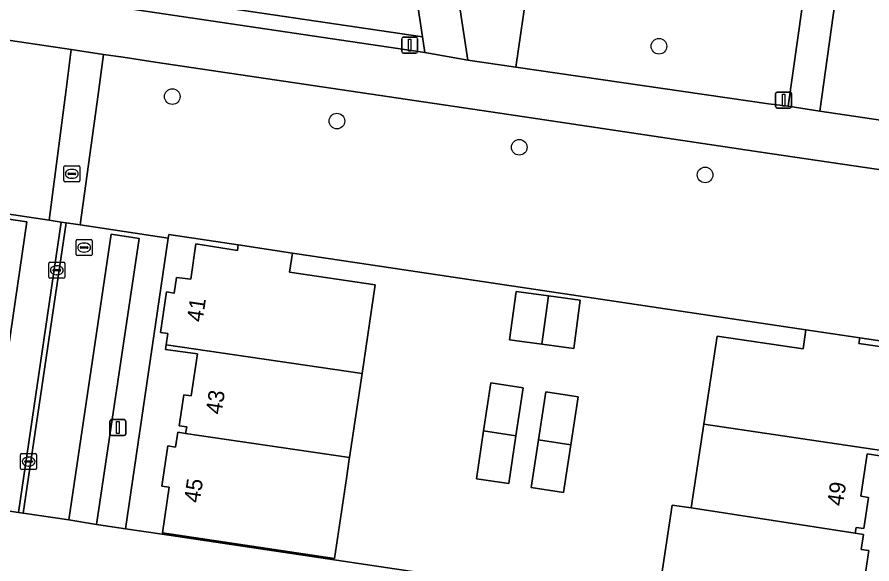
# Model space of a CAD drawing. Extents: x 164148 to 165261, y 382513 to 383432.
# Drawn here: x 164346.3 to 164399.6, y 383019.7 to 383053.9 of the extents above; entities that cross this region are included whole.
import ezdxf

# ---------------------------------------------------------------- set-up
doc = ezdxf.new("R2010")
doc.units = 0
for name, color, linetype in [('IMGEO_Boom', 7, 'Continuous'), ('IMGEO_Erf', 7, 'Continuous'), ('IMGEO_Fietspad_gesloten', 7, 'Continuous'), ('IMGEO_Groenvoorziening', 7, 'Continuous'), ('IMGEO_Kolk', 7, 'Continuous'), ('IMGEO_Lichtmast', 7, 'Continuous'), ('IMGEO_Muur', 7, 'Continuous'), ('IMGEO_Pand', 7, 'Continuous'), ('IMGEO_Pand_nummerreeks', 7, 'Continuous'), ('IMGEO_Parkeervlak_open', 7, 'Continuous'), ('IMGEO_Rioolput', 7, 'Continuous'), ('IMGEO_Verkeerseiland_open', 7, 'Continuous'), ('IMGEO_Voetpad_gesloten', 7, 'Continuous'), ('IMGEO_Voetpad_open', 7, 'Continuous')]:
    doc.layers.add(name, color=color, linetype=linetype)

msp = doc.modelspace()

# ---------------------------------------------------------------- linework, layer by layer
at = {"layer": 'IMGEO_Boom'}
for centre in [(164386.339, 383052.063), (164355.962, 383048.921), (164366.239, 383047.39), (164377.62, 383045.751), (164389.218, 383044.025)]:
    msp.add_circle(centre, 0.489, dxfattribs=at)
at = {"layer": 'IMGEO_Erf'}
for points in [[(164386.216, 383017.059), (164387.166, 383023.406), (164388.359, 383023.227), (164389.14, 383028.457), (164389.962, 383033.955), (164395.331, 383033.155), (164395.506, 383034.347), (164363.465, 383039.143), (164363.286, 383037.954), (164368.633, 383037.156), (164367.804, 383031.614), (164367.02, 383026.369), (164367.005, 383026.272), (164366.825, 383025.068), (164366.078, 383020.074), (164355.349, 383021.666), (164355.774, 383024.524), (164355.3, 383024.586), (164355.681, 383027.107), (164356.155, 383027.032), (164356.302, 383027.961), (164356.796, 383027.883), (164356.859, 383028.283), (164356.385, 383028.358), (164356.692, 383030.299), (164357.134, 383030.229), (164357.528, 383032.842), (164355.544, 383033.127), (164355.588, 383033.422), (164355.692, 383034.126), (164355.227, 383034.195), (164355.605, 383036.721), (164356.073, 383036.649), (164356.22, 383037.628), (164357.112, 383037.51), (164357.441, 383039.717), (164360.039, 383039.315), (164360.083, 383039.651), (164355.747, 383040.303), (164355.714, 383040.081), (164353.04, 383021.93), (164355.338, 383021.597), (164398.141, 383015.194)], [(164402.924, 383033.243), (164398.874, 383033.846), (164398.823, 383033.507), (164401.425, 383033.119)], [(164401.305, 383026.298), (164399.336, 383026.602), (164398.941, 383023.956), (164399.415, 383023.885), (164399.125, 383021.942), (164398.65, 383022.013), (164398.595, 383021.644), (164399.096, 383021.569), (164398.955, 383020.63), (164399.43, 383020.559), (164399.057, 383018.066)]]:
    msp.add_lwpolyline(points, dxfattribs=at)
for points in [[(164377.009, 383033.737), (164377.427, 383036.752), (164379.44, 383036.473), (164381.418, 383036.199), (164381.035, 383033.179), (164379.022, 383033.458)], [(164377.415, 383027.737), (164376.962, 383024.748), (164374.942, 383025.054), (164375.394, 383028.043), (164375.846, 383031.032), (164377.867, 383030.722)], [(164379.273, 383030.476), (164381.292, 383030.166), (164380.832, 383027.179), (164380.372, 383024.191), (164378.354, 383024.502), (164378.814, 383027.489)]]:
    msp.add_lwpolyline(points, close=True, dxfattribs=at)
at = {"layer": 'IMGEO_Fietspad_gesloten'}
for points in [[(164450.7, 383039.958), (164396.385, 383048.006), (164394.396, 383048.32), (164393.173, 383048.461), (164377.4, 383050.755), (164374.414, 383051.19), (164371.722, 383051.672), (164265.706, 383067.397)], [(164291.001, 383060.584), (164349.656, 383051.856), (164351.677, 383051.555), (164352.904, 383051.373), (164354.891, 383051.077), (164376.97, 383047.792), (164392.695, 383045.453), (164409.965, 383042.906), (164412.017, 383042.603), (164466.338, 383034.589)]]:
    msp.add_lwpolyline(points, dxfattribs=at)
msp.add_lwpolyline([(164397.822, 383058.341), (164395.869, 383058.657), (164394.396, 383048.32), (164396.385, 383048.006)], close=True, dxfattribs=at)
at = {"layer": 'IMGEO_Groenvoorziening'}
for points in [[(164384.016, 383152.889), (164372.909, 383132.94), (164364.381, 383117.193), (164365.844, 383107.485), (164374.414, 383051.19), (164377.4, 383050.755), (164378.916, 383061.2), (164399.172, 383200.803), (164390.354, 383202.053), (164390.119, 383199.218), (164386.886, 383161.611)], [(164254.571, 383078.324), (164255.594, 383087.219), (164253.324, 383078.548), (164251.222, 383070.415), (164371.573, 383052.659), (164363.352, 383107.117), (164359.03, 383106.478), (164362.538, 383089.476), (164360.08, 383065.785)]]:
    msp.add_lwpolyline(points, dxfattribs=at)
for points in [[(164371.573, 383052.659), (164251.222, 383070.415), (164250.971, 383069.441), (164265.706, 383067.397), (164371.722, 383051.672)], [(164379.681, 383061.088), (164378.916, 383061.2), (164377.4, 383050.755), (164393.173, 383048.461), (164394.396, 383048.32), (164395.869, 383058.657), (164389.565, 383059.634)], [(164349.332, 383049.355), (164349.656, 383051.856), (164291.001, 383060.584), (164290.645, 383058.127), (164290.642, 383058.11), (164289.455, 383049.901), (164295.209, 383049.046), (164295.212, 383049.069), (164295.247, 383049.303), (164300.119, 383048.586), (164303.121, 383048.144), (164316.052, 383046.228), (164321.502, 383045.42), (164333.125, 383043.698), (164334.498, 383043.494), (164337.518, 383043.057), (164342.452, 383042.342), (164342.411, 383042.068), (164348.276, 383041.192)], [(164416.017, 383055.69), (164413.688, 383056.036), (164403.328, 383057.574), (164403.383, 383057.94), (164401.814, 383058.173), (164397.879, 383058.748), (164397.822, 383058.341), (164396.385, 383048.006), (164450.7, 383039.958), (164452.315, 383050.297), (164452.362, 383050.597), (164448.44, 383051.183), (164446.886, 383051.412), (164446.845, 383051.128), (164434.025, 383053.023)], [(164409.595, 383040.265), (164409.965, 383042.906), (164392.695, 383045.453), (164376.97, 383047.792), (164354.891, 383051.077), (164352.904, 383051.373), (164351.677, 383051.555), (164351.331, 383049.057), (164350.202, 383040.904), (164355.714, 383040.081), (164355.747, 383040.303), (164360.083, 383039.651), (164363.465, 383039.143), (164395.506, 383034.347), (164398.874, 383033.846), (164402.924, 383033.243), (164402.894, 383033.038), (164404.682, 383032.766), (164406.429, 383032.5), (164408.466, 383032.199)]]:
    msp.add_lwpolyline(points, close=True, dxfattribs=at)
at = {"layer": 'IMGEO_Kolk'}
for p, q in [((164348.252, 383037.648), (164348.252, 383038.5)), ((164348.327, 383038.574), (164349.179, 383038.574)), ((164348.74, 383038.354), (164348.765, 383038.354)), ((164349.253, 383038.5), (164349.253, 383037.648)), ((164348.511, 383038.068), (164348.511, 383038.08)), ((164348.949, 383038.031), (164348.551, 383038.031)), ((164348.554, 383038.117), (164348.952, 383038.117)), ((164348.763, 383037.794), (164348.738, 383037.794)), ((164348.995, 383038.08), (164348.995, 383038.068)), ((164349.179, 383037.574), (164348.327, 383037.574)), ((164346.493, 383025.697), (164346.493, 383026.549)), ((164346.568, 383026.623), (164347.42, 383026.623)), ((164347.494, 383026.549), (164347.494, 383025.697)), ((164346.752, 383026.117), (164346.752, 383026.129)), ((164347.19, 383026.08), (164346.792, 383026.08)), ((164346.795, 383026.166), (164347.193, 383026.166)), ((164346.981, 383026.403), (164347.006, 383026.403)), ((164347.236, 383026.129), (164347.236, 383026.117)), ((164347.42, 383025.623), (164346.568, 383025.623)), ((164347.004, 383025.843), (164346.979, 383025.843))]:
    msp.add_line(p, q, dxfattribs=at)
for points in [[(164348.252, 383037.648), (164348.252, 383038.5)], [(164348.327, 383038.574), (164349.179, 383038.574)], [(164349.253, 383038.5), (164349.253, 383037.648)], [(164349.179, 383037.574), (164348.327, 383037.574)], [(164346.493, 383025.697), (164346.493, 383026.549)], [(164346.568, 383026.623), (164347.42, 383026.623)], [(164347.494, 383026.549), (164347.494, 383025.697)], [(164347.42, 383025.623), (164346.568, 383025.623)]]:
    msp.add_lwpolyline(points, dxfattribs=at)
for centre, radius, start, end in [((164348.329, 383038.498), 0.0765, 91.552, 178.448), ((164348.329, 383038.498), 0.0765, 91.552, 178.448), ((164349.177, 383038.498), 0.0765, 1.552, 88.448), ((164349.177, 383038.498), 0.0765, 1.552, 88.448), ((164348.329, 383037.65), 0.0765, 181.552, 268.448), ((164348.329, 383037.65), 0.0765, 181.552, 268.448), ((164348.551, 383038.077), 0.0403, 85.8775, 175.7526), ((164348.548, 383038.067), 0.0366, 178.938, 274.7102), ((164348.952, 383038.074), 0.043, 264.8664, 352.4533), ((164348.956, 383038.079), 0.0386, 1.7309, 96.639), ((164349.177, 383037.65), 0.0765, 271.552, 358.448), ((164349.177, 383037.65), 0.0765, 271.552, 358.448), ((164346.57, 383026.547), 0.0765, 91.552, 178.448), ((164346.57, 383026.547), 0.0765, 91.552, 178.448), ((164347.418, 383026.547), 0.0765, 1.552, 88.448), ((164347.418, 383026.547), 0.0765, 1.552, 88.448), ((164346.792, 383026.126), 0.0403, 85.8775, 175.7526), ((164346.789, 383026.116), 0.0366, 178.938, 274.7102), ((164347.193, 383026.123), 0.043, 264.8664, 352.4533), ((164347.197, 383026.128), 0.0386, 1.7309, 96.639), ((164346.57, 383025.699), 0.0765, 181.552, 268.448), ((164346.57, 383025.699), 0.0765, 181.552, 268.448), ((164347.418, 383025.699), 0.0765, 271.552, 358.448), ((164347.418, 383025.699), 0.0765, 271.552, 358.448)]:
    msp.add_arc(centre, radius, start, end, dxfattribs=at)
for centre, major_axis, ratio, start_param, end_param in [((164348.739, 383038.074), (-0.387, 0.002), 0.722429, 4.712389, 7.853982), ((164348.764, 383038.074), (-0.39, 0.002), 0.717154, 1.570796, 4.712389), ((164346.98, 383026.123), (-0.387, 0.002), 0.722429, 4.712389, 7.853982), ((164347.005, 383026.123), (-0.39, 0.002), 0.717154, 1.570796, 4.712389)]:
    msp.add_ellipse(centre, major_axis=major_axis, ratio=ratio, start_param=start_param, end_param=end_param, dxfattribs=at)
at = {"layer": 'IMGEO_Lichtmast'}
for p, q in [((164370.382, 383052.63), (164371.172, 383052.63)), ((164371.172, 383052.63), (164370.382, 383052.63)), ((164370.282, 383051.73), (164370.282, 383052.53)), ((164370.282, 383052.53), (164370.282, 383051.73)), ((164371.272, 383052.53), (164371.272, 383051.73)), ((164371.272, 383051.73), (164371.272, 383052.53)), ((164371.172, 383051.63), (164370.382, 383051.63)), ((164370.382, 383051.63), (164371.172, 383051.63)), ((164393.621, 383048.302), (164393.621, 383049.102)), ((164393.621, 383049.102), (164393.621, 383048.302)), ((164393.721, 383049.202), (164394.511, 383049.202)), ((164394.511, 383049.202), (164393.721, 383049.202)), ((164394.611, 383049.102), (164394.611, 383048.302)), ((164394.611, 383048.302), (164394.611, 383049.102)), ((164394.511, 383048.202), (164393.721, 383048.202)), ((164393.721, 383048.202), (164394.511, 383048.202)), ((164352.069, 383027.842), (164352.069, 383028.642)), ((164352.069, 383028.642), (164352.069, 383027.842)), ((164352.169, 383028.742), (164352.959, 383028.742)), ((164352.959, 383028.742), (164352.169, 383028.742)), ((164353.059, 383028.642), (164353.059, 383027.842)), ((164353.059, 383027.842), (164353.059, 383028.642)), ((164352.959, 383027.742), (164352.169, 383027.742)), ((164352.169, 383027.742), (164352.959, 383027.742))]:
    msp.add_line(p, q, dxfattribs=at)
for points in [[(164370.702, 383052.505), (164370.852, 383052.505), (164370.852, 383051.755), (164370.702, 383051.755), (164370.702, 383052.505)], [(164394.041, 383049.077), (164394.191, 383049.077), (164394.191, 383048.327), (164394.041, 383048.327), (164394.041, 383049.077)], [(164352.489, 383028.617), (164352.639, 383028.617), (164352.639, 383027.867), (164352.489, 383027.867), (164352.489, 383028.617)]]:
    msp.add_lwpolyline(points, dxfattribs=at)
for centre, start, end in [((164370.382, 383052.53), 90, 180), ((164370.382, 383052.53), 90, 180), ((164371.172, 383052.53), 0, 90), ((164371.172, 383052.53), 360, 90), ((164370.382, 383051.73), 180, 270), ((164370.382, 383051.73), 180, 270), ((164371.172, 383051.73), 270, 0), ((164371.172, 383051.73), 270, 0), ((164393.721, 383049.102), 90, 180), ((164393.721, 383049.102), 90, 180), ((164394.511, 383049.102), 0, 90), ((164394.511, 383049.102), 360, 90), ((164393.721, 383048.302), 180, 270), ((164393.721, 383048.302), 180, 270), ((164394.511, 383048.302), 270, 0), ((164394.511, 383048.302), 270, 0), ((164352.169, 383028.642), 90, 180), ((164352.169, 383028.642), 90, 180), ((164352.959, 383028.642), 0, 90), ((164352.959, 383028.642), 360, 90), ((164352.169, 383027.842), 180, 270), ((164352.169, 383027.842), 180, 270), ((164352.959, 383027.842), 270, 0), ((164352.959, 383027.842), 270, 0)]:
    msp.add_arc(centre, 0.1, start, end, dxfattribs=at)
at = {"layer": 'IMGEO_Muur'}
msp.add_lwpolyline([(164363.465, 383039.143), (164395.506, 383034.347)], dxfattribs=at)
at = {"layer": 'IMGEO_Pand'}
for points in [[(164368.633, 383037.156), (164363.286, 383037.954), (164363.465, 383039.143), (164360.083, 383039.651), (164360.039, 383039.315), (164357.441, 383039.717), (164357.112, 383037.51), (164356.22, 383037.628), (164356.073, 383036.649), (164355.605, 383036.721), (164355.227, 383034.195), (164355.692, 383034.126), (164355.588, 383033.422), (164367.804, 383031.614)], [(164379.44, 383036.473), (164377.427, 383036.752), (164377.009, 383033.737), (164379.022, 383033.458)], [(164381.418, 383036.199), (164379.44, 383036.473), (164379.022, 383033.458), (164381.035, 383033.179)], [(164401.978, 383030.773), (164401.08, 383030.917), (164401.425, 383033.119), (164398.823, 383033.507), (164398.874, 383033.846), (164395.506, 383034.347), (164395.331, 383033.155), (164389.962, 383033.955), (164389.14, 383028.457), (164401.358, 383026.648), (164401.457, 383027.305), (164401.927, 383027.234), (164402.308, 383029.721), (164401.836, 383029.789)], [(164367.804, 383031.614), (164355.588, 383033.422), (164355.544, 383033.127), (164357.528, 383032.842), (164357.134, 383030.229), (164356.692, 383030.299), (164356.385, 383028.358), (164356.859, 383028.283), (164356.796, 383027.883), (164367.02, 383026.369)], [(164375.846, 383031.032), (164375.394, 383028.043), (164377.415, 383027.737), (164377.867, 383030.722)], [(164381.292, 383030.166), (164379.273, 383030.476), (164378.814, 383027.489), (164380.832, 383027.179)], [(164399.336, 383026.602), (164401.305, 383026.298), (164401.358, 383026.648), (164389.14, 383028.457), (164388.359, 383023.227), (164398.595, 383021.644), (164398.65, 383022.013), (164399.125, 383021.942), (164399.415, 383023.885), (164398.941, 383023.956)], [(164367.02, 383026.369), (164356.796, 383027.883), (164356.302, 383027.961), (164356.155, 383027.032), (164355.681, 383027.107), (164355.3, 383024.586), (164355.774, 383024.524), (164355.349, 383021.666), (164366.078, 383020.074), (164366.825, 383025.068), (164367.005, 383026.272)], [(164377.415, 383027.737), (164375.394, 383028.043), (164374.942, 383025.054), (164376.962, 383024.748)], [(164380.832, 383027.179), (164378.814, 383027.489), (164378.354, 383024.502), (164380.372, 383024.191)], [(164398.955, 383020.63), (164399.096, 383021.569), (164398.595, 383021.644), (164388.359, 383023.227), (164387.166, 383023.406), (164386.216, 383017.059), (164398.154, 383015.282), (164398.582, 383018.137), (164399.057, 383018.066), (164399.43, 383020.559)]]:
    msp.add_lwpolyline(points, close=True, dxfattribs=at)
at = {"layer": 'IMGEO_Parkeervlak_open'}
for points in [[(164346.89, 383041.092), (164345.023, 383041.377), (164344.322, 383036.621), (164344.017, 383034.549), (164342.394, 383023.531), (164344.269, 383023.253)], [(164353.89, 383040.064), (164352.139, 383040.317), (164349.499, 383022.484), (164351.238, 383022.192)]]:
    msp.add_lwpolyline(points, close=True, dxfattribs=at)
at = {"layer": 'IMGEO_Rioolput'}
for p, q in [((164349.266, 383044.596), (164350.118, 383044.596)), ((164349.191, 383043.67), (164349.191, 383044.522)), ((164349.45, 383044.09), (164349.45, 383044.102)), ((164349.888, 383044.053), (164349.49, 383044.053)), ((164349.493, 383044.139), (164349.891, 383044.139)), ((164349.679, 383044.376), (164349.704, 383044.376)), ((164349.934, 383044.102), (164349.934, 383044.09)), ((164350.192, 383044.522), (164350.192, 383043.67)), ((164350.118, 383043.596), (164349.266, 383043.596)), ((164349.702, 383043.816), (164349.677, 383043.816)), ((164349.96, 383039.066), (164349.96, 383039.918)), ((164350.035, 383039.992), (164350.887, 383039.992)), ((164350.961, 383039.918), (164350.961, 383039.066)), ((164350.219, 383039.486), (164350.219, 383039.498)), ((164350.657, 383039.449), (164350.259, 383039.449)), ((164350.262, 383039.535), (164350.66, 383039.535)), ((164350.448, 383039.772), (164350.473, 383039.772)), ((164350.703, 383039.498), (164350.703, 383039.486)), ((164350.887, 383038.992), (164350.035, 383038.992)), ((164350.471, 383039.212), (164350.446, 383039.212))]:
    msp.add_line(p, q, dxfattribs=at)
for points in [[(164349.266, 383044.596), (164350.118, 383044.596)], [(164349.191, 383043.67), (164349.191, 383044.522)], [(164350.192, 383044.522), (164350.192, 383043.67)], [(164350.118, 383043.596), (164349.266, 383043.596)], [(164349.96, 383039.066), (164349.96, 383039.918)], [(164350.035, 383039.992), (164350.887, 383039.992)], [(164350.961, 383039.918), (164350.961, 383039.066)], [(164350.887, 383038.992), (164350.035, 383038.992)]]:
    msp.add_lwpolyline(points, dxfattribs=at)
for centre, radius, start, end in [((164349.268, 383044.52), 0.0765, 91.552, 178.448), ((164349.268, 383044.52), 0.0765, 91.552, 178.448), ((164350.116, 383044.52), 0.0765, 1.552, 88.448), ((164350.116, 383044.52), 0.0765, 1.552, 88.448), ((164349.49, 383044.099), 0.0403, 85.8775, 175.7526), ((164349.487, 383044.089), 0.0366, 178.938, 274.7102), ((164349.891, 383044.096), 0.043, 264.8664, 352.4533), ((164349.895, 383044.101), 0.0386, 1.7309, 96.639), ((164349.268, 383043.672), 0.0765, 181.552, 268.448), ((164349.268, 383043.672), 0.0765, 181.552, 268.448), ((164350.116, 383043.672), 0.0765, 271.552, 358.448), ((164350.116, 383043.672), 0.0765, 271.552, 358.448), ((164350.037, 383039.916), 0.0765, 91.552, 178.448), ((164350.037, 383039.916), 0.0765, 91.552, 178.448), ((164350.885, 383039.916), 0.0765, 1.552, 88.448), ((164350.885, 383039.916), 0.0765, 1.552, 88.448), ((164350.259, 383039.495), 0.0403, 85.8775, 175.7526), ((164350.256, 383039.485), 0.0366, 178.938, 274.7102), ((164350.66, 383039.492), 0.043, 264.8664, 352.4533), ((164350.664, 383039.497), 0.0386, 1.7309, 96.639), ((164350.037, 383039.068), 0.0765, 181.552, 268.448), ((164350.037, 383039.068), 0.0765, 181.552, 268.448), ((164350.885, 383039.068), 0.0765, 271.552, 358.448), ((164350.885, 383039.068), 0.0765, 271.552, 358.448)]:
    msp.add_arc(centre, radius, start, end, dxfattribs=at)
for centre, major_axis, ratio, start_param, end_param in [((164349.678, 383044.096), (-0.387, 0.002), 0.722429, 4.712389, 7.853982), ((164349.703, 383044.096), (-0.39, 0.002), 0.717154, 1.570796, 4.712389), ((164350.447, 383039.492), (-0.387, 0.002), 0.722429, 4.712389, 7.853982), ((164350.472, 383039.492), (-0.39, 0.002), 0.717154, 1.570796, 4.712389)]:
    msp.add_ellipse(centre, major_axis=major_axis, ratio=ratio, start_param=start_param, end_param=end_param, dxfattribs=at)
at = {"layer": 'IMGEO_Verkeerseiland_open'}
msp.add_lwpolyline([(164349.339, 383041.033), (164349.032, 383041.079), (164346.358, 383022.949), (164346.654, 383022.901)], close=True, dxfattribs=at)
at = {"layer": 'IMGEO_Voetpad_gesloten'}
msp.add_lwpolyline([(164374.414, 383051.19), (164365.844, 383107.485), (164363.352, 383107.117), (164371.573, 383052.659), (164371.722, 383051.672)], close=True, dxfattribs=at)
at = {"layer": 'IMGEO_Voetpad_open'}
for points in [[(164351.331, 383049.057), (164351.677, 383051.555), (164349.656, 383051.856), (164349.332, 383049.355), (164348.276, 383041.192), (164349.032, 383041.079), (164349.339, 383041.033), (164350.202, 383040.904)], [(164342.411, 383042.068), (164339.726, 383023.927), (164342.394, 383023.531), (164344.017, 383034.549), (164342.882, 383034.698), (164343.152, 383036.783), (164344.322, 383036.621), (164345.023, 383041.377), (164346.89, 383041.092), (164344.269, 383023.253), (164346.358, 383022.949), (164349.032, 383041.079), (164348.276, 383041.192)], [(164350.202, 383040.904), (164349.339, 383041.033), (164346.654, 383022.901), (164349.499, 383022.484), (164352.139, 383040.317), (164353.89, 383040.064), (164351.238, 383022.192), (164353.04, 383021.93), (164355.714, 383040.081)]]:
    msp.add_lwpolyline(points, close=True, dxfattribs=at)
msp.add_lwpolyline([(164408.306, 383003.587), (164409.334, 383003.452), (164410.474, 383011.181), (164410.781, 383013.266), (164406.892, 383013.852), (164406.593, 383013.89), (164400.238, 383014.88), (164398.141, 383015.194), (164355.338, 383021.597), (164353.04, 383021.93), (164351.238, 383022.192), (164349.499, 383022.484), (164346.654, 383022.901), (164346.358, 383022.949), (164344.269, 383023.253), (164342.394, 383023.531), (164339.726, 383023.927), (164338.986, 383018.927), (164338.399, 383014.963), (164338.115, 383013.045), (164331.117, 382966.047)], dxfattribs=at)

# ---------------------------------------------------------------- texts
at = {"layer": 'IMGEO_Pand_nummerreeks'}
for s, rotation, p in [('41', 81.4918, (164357.845, 383034.798)), ('43', 81.0105, (164359.022, 383029.028)), ('45', 81.4058, (164357.666, 383023.508)), ('49', 81.509, (164397.811, 383023.304))]:
    msp.add_text(s, height=1, rotation=rotation, dxfattribs=at).set_placement(p)

doc.saveas('drawing.dxf')
